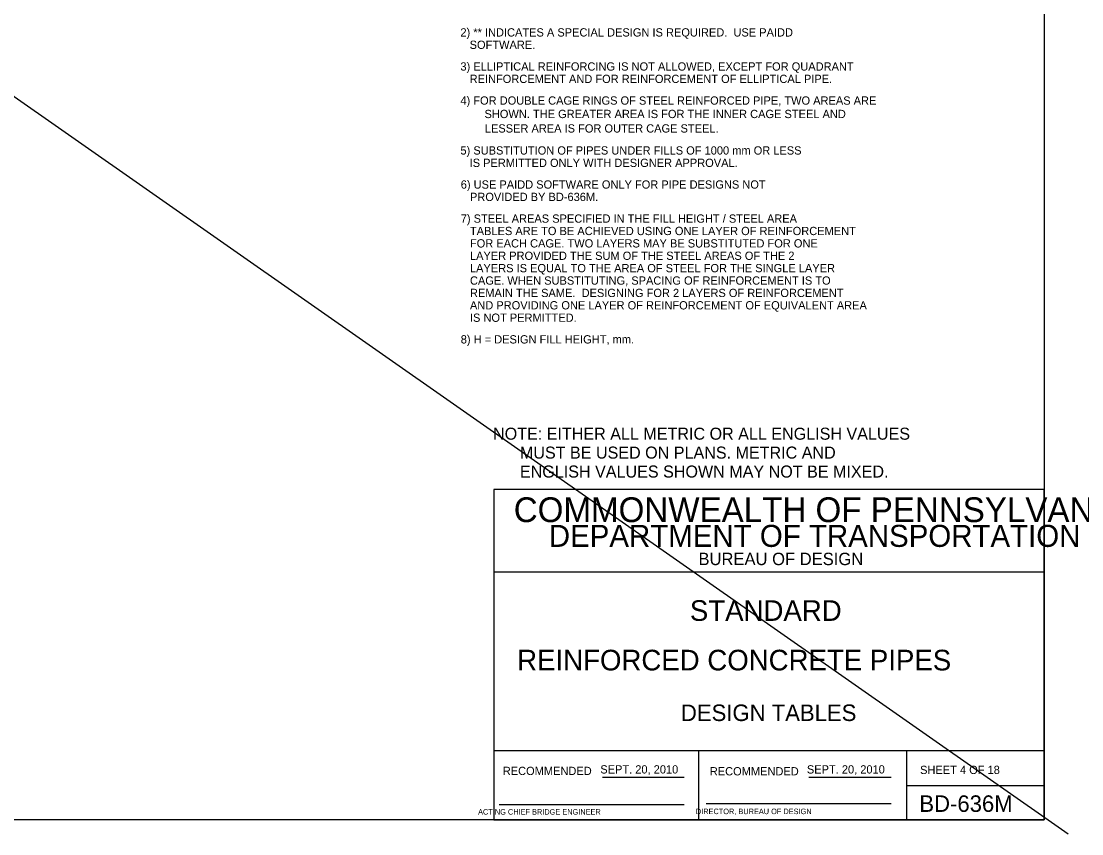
# Model space of a CAD drawing. Extents: x -22562 to -18409, y 3991 to 7171.
# Drawn here: x -21612.6 to -21227.2, y 4595.3 to 4890.4 of the extents above; entities that cross this region are included whole.
import ezdxf

# ---------------------------------------------------------------- set-up
doc = ezdxf.new("R2010")
doc.units = 0
for name, color, linetype in [('1', 7, 'Continuous'), ('2', 7, 'Continuous'), ('Default', 7, 'Continuous')]:
    doc.layers.add(name, color=color, linetype=linetype)

msp = doc.modelspace()

# ---------------------------------------------------------------- linework, layer by layer
at = {"layer": '1'}
for p, q in [((-21240.85, 5164.37), (-21240.85, 4600.37)), ((-21240.85, 4720.37), (-21440.85, 4720.37)), ((-21440.85, 4720.37), (-21440.85, 4600.37)), ((-21240.85, 4600.37), (-21240.85, 4720.37)), ((-21240.85, 4690.37), (-21440.85, 4690.37)), ((-21240.85, 4625.37), (-21440.85, 4625.37)), ((-21290.85, 4625.37), (-21290.85, 4600.37)), ((-21290.85, 4612.87), (-21240.85, 4612.87)), ((-21240.85, 4600.37), (-22026.85, 4600.37)), ((-21440.85, 4600.37), (-21240.85, 4600.37))]:
    msp.add_line(p, q, dxfattribs=at)
at = {"layer": '2'}
for p, q in [((-21366.35, 4600.37), (-21366.35, 4625.37)), ((-21401.38, 4615.87), (-21371.62, 4615.87)), ((-21326.38, 4615.87), (-21296.47, 4615.87)), ((-21438.85, 4605.87), (-21371.62, 4605.87)), ((-21363.72, 4606.24), (-21296.47, 4606.24))]:
    msp.add_line(p, q, dxfattribs=at)
at = {"layer": 'Default'}
msp.add_line((-22047.87, 5165.48), (-21232.1, 4595.29), dxfattribs=at)

# ---------------------------------------------------------------- texts
at = {"layer": '1'}
for s, height, p in [('COMMONWEALTH OF PENNSYLVANIA', 9, (-21433.6, 4708.49)), ('DEPARTMENT OF TRANSPORTATION', 8.0002, (-21420.85, 4699.49)), ('BUREAU OF DESIGN', 4.5, (-21366.47, 4692.87)), ('SHEET 4 OF 18', 3, (-21285.95, 4616.99)), ('BD-636M', 6, (-21286.22, 4603.24))]:
    msp.add_text(s, height=height, dxfattribs=at).set_placement(p)
at = {"layer": '2'}
for s, height, p in [('2) ** INDICATES A SPECIAL DESIGN IS REQUIRED.  USE PAIDD', 3, (-21452.97, 4884.87)), ('   SOFTWARE.', 3, (-21452.97, 4880.37)), ('3) ELLIPTICAL REINFORCING IS NOT ALLOWED, EXCEPT FOR QUADRANT', 3, (-21452.97, 4872.49)), ('   REINFORCEMENT AND FOR REINFORCEMENT OF ELLIPTICAL PIPE.', 3, (-21452.97, 4867.99)), ('4) FOR DOUBLE CAGE RINGS OF STEEL REINFORCED PIPE, TWO AREAS ARE', 3, (-21452.97, 4860.12)), ('SHOWN. THE GREATER AREA IS FOR THE INNER CAGE STEEL AND', 3, (-21444.22, 4855.24)), ('LESSER AREA IS FOR OUTER CAGE STEEL.', 3, (-21444.1, 4849.99)), ('5) SUBSTITUTION OF PIPES UNDER FILLS OF 1000 mm OR LESS', 3, (-21452.97, 4841.99)), ('   IS PERMITTED ONLY WITH DESIGNER APPROVAL.', 3, (-21452.97, 4837.49)), ('6) USE PAIDD SOFTWARE ONLY FOR PIPE DESIGNS NOT', 3, (-21452.85, 4829.62)), ('   PROVIDED BY BD-636M.', 3, (-21452.85, 4825.12)), ('7) STEEL AREAS SPECIFIED IN THE FILL HEIGHT / STEEL AREA', 3, (-21452.85, 4817.24)), ('   TABLES ARE TO BE ACHIEVED USING ONE LAYER OF REINFORCEMENT', 3, (-21452.85, 4812.74)), ('   FOR EACH CAGE. TWO LAYERS MAY BE SUBSTITUTED FOR ONE', 3, (-21452.85, 4808.24)), ('   LAYER PROVIDED THE SUM OF THE STEEL AREAS OF THE 2', 3, (-21452.85, 4803.74)), ('   LAYERS IS EQUAL TO THE AREA OF STEEL FOR THE SINGLE LAYER', 3, (-21452.85, 4799.24)), ('   CAGE. WHEN SUBSTITUTING, SPACING OF REINFORCEMENT IS TO', 3, (-21452.85, 4794.74)), ('   REMAIN THE SAME.  DESIGNING FOR 2 LAYERS OF REINFORCEMENT ', 3, (-21452.85, 4790.24)), ('   AND PROVIDING ONE LAYER OF REINFORCEMENT OF EQUIVALENT AREA', 3, (-21452.85, 4785.74)), ('   IS NOT PERMITTED.', 3, (-21452.85, 4781.24)), ('8) H = DESIGN FILL HEIGHT, mm.', 3, (-21452.85, 4773.37)), ('NOTE: EITHER ALL METRIC OR ALL ENGLISH VALUES', 4.375, (-21441.11, 4738.42)), ('      MUST BE USED ON PLANS. METRIC AND', 4.375, (-21441.11, 4731.55)), ('      ENGLISH VALUES SHOWN MAY NOT BE MIXED.', 4.375, (-21441.11, 4724.67)), ('STANDARD', 7.5, (-21369.6, 4672.62)), ('REINFORCED CONCRETE PIPES', 7.5, (-21432.35, 4654.62)), ('DESIGN TABLES', 6, (-21372.85, 4636.24)), ('SEPT. 20, 2010', 3, (-21402.15, 4617.18)), ('SEPT. 20, 2010', 3, (-21327.08, 4617.18)), ('       ACTING CHIEF BRIDGE ENGINEER', 2.0002, (-21451.76, 4602.24))]:
    msp.add_text(s, height=height, dxfattribs=at).set_placement(p)
for s, height, p in [('RECOMMENDED', 3, (-21437.58, 4616.62)), ('RECOMMENDED', 3, (-21362.36, 4616.49)), ('   DIRECTOR, BUREAU OF DESIGN', 2.0002, (-21369.65, 4602.42))]:
    msp.add_text(s, height=height, rotation=360, dxfattribs=at).set_placement(p)

doc.saveas('drawing.dxf')
